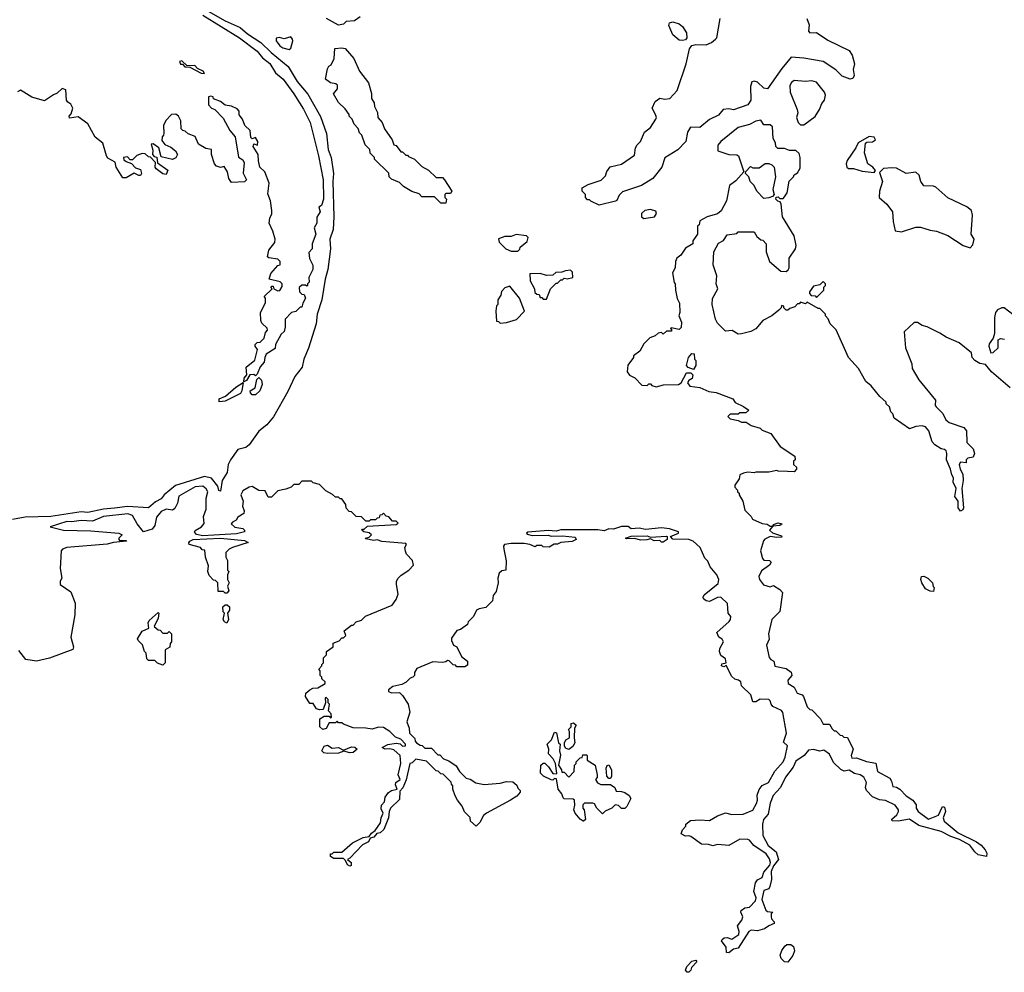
# Model space of a CAD drawing. Extents: x 2380107 to 2585170, y 384273 to 546161.
# Tile 269 of 331: x 2523240 to 2529399, y 456589 to 462548. Entities that reach past the tile are written whole.
import ezdxf

# ---------------------------------------------------------------- set-up
doc = ezdxf.new("R2010")
doc.units = 0

msp = doc.modelspace()

# ---------------------------------------------------------------- linework, layer by layer
at = {"layer": '0CON05XD'}
for points in [[(2524185, 462736.6), (2524525, 462539.8), (2524618.3, 462498.3), (2524665, 462459.1), (2524747.9, 462405), (2524812.1, 462342.1), (2524918.9, 462255), (2524975, 462160.6), (2525042, 462082), (2525121.7, 461941.7), (2525160, 461835), (2525170, 461735), (2525188.4, 461685), (2525203.3, 461585), (2525199.5, 461535), (2525205.3, 461315.3), (2525200.5, 461235), (2525180.6, 461175), (2525183.4, 461115), (2525167.1, 460985), (2525151.1, 460925), (2525130.8, 460795), (2525099.7, 460705), (2525094.2, 460645), (2525047.4, 460492.6), (2525017.1, 460425), (2525006.3, 460375), (2524960.8, 460315), (2524918.1, 460221.9), (2524826.7, 460063.3), (2524785, 460013.5), (2524735, 459972.7), (2524675, 459888.2), (2524655, 459872.5), (2524605, 459859.6), (2524558.6, 459795), (2524544.7, 459765), (2524537.3, 459715), (2524506.8, 459665), (2524495, 459599.2), (2524485, 459602.5), (2524478.8, 459628.8), (2524439.2, 459679.2), (2524395, 459690.8), (2524215, 459633.5), (2524144.1, 459575.9), (2524125, 459550.6), (2524089.2, 459530.8), (2524045, 459494), (2523915, 459503.4), (2523832.2, 459492.2), (2523763.8, 459486.2), (2523665.2, 459464.8), (2523625, 459469.3), (2523435, 459439.3), (2523274.1, 459435.9), (2523195, 459420.8)], [(2524385, 462576.3), (2524615, 462433.8), (2524725, 462350.9), (2524759.6, 462309.6), (2524805, 462272.5), (2524840.6, 462215), (2524888.5, 462175), (2524955, 462082.9), (2525015, 461988.6), (2525057.1, 461905), (2525108.9, 461695), (2525138.6, 461545), (2525139.2, 461425), (2525127.5, 461385), (2525110, 461375), (2525120, 461345), (2525098.3, 461311.7), (2525097.5, 461275), (2525082.5, 461245), (2525092.5, 461205), (2525070, 461145), (2525070, 461115), (2525048.3, 461091.7), (2525053, 461053), (2525073, 461013), (2525073.3, 460985), (2525047.5, 460935), (2525050, 460905), (2525040, 460895), (2525040, 460885), (2525035, 460880), (2525027.5, 460887.5), (2525005, 460887.5), (2524988.3, 460871.7), (2524990, 460845), (2525005, 460830), (2525018.3, 460828.3), (2525027.5, 460805), (2525010, 460775), (2525005, 460750), (2524995, 460750), (2524985, 460740)], [(2525370, 462565), (2525335, 462540), (2525283, 462537), (2525265, 462520), (2525235, 462512.5), (2525160, 462555)], [(2528164, 462555), (2528177.5, 462515), (2528173.8, 462475), (2528182.5, 462465), (2528225, 462467.5), (2528295, 462418.8), (2528427.5, 462355), (2528447.5, 462325), (2528461.7, 462271.7), (2528453.3, 462235), (2528460.7, 462199.3), (2528451.2, 462178.8), (2528435, 462176), (2528385, 462194), (2528344.1, 462234.1), (2528265, 462286.2), (2528145, 462306.2), (2528065, 462312.5), (2528006.9, 462243.1), (2527916.7, 462115), (2527895, 462120), (2527855, 462156.2), (2527835, 462163.3), (2527820.5, 462159.5), (2527811.3, 462128.7), (2527812.9, 462045), (2527795.6, 462014.4), (2527705, 461983.8), (2527675, 461990), (2527640, 461985), (2527610.5, 461949.5), (2527555, 461922.5), (2527495, 461873.8), (2527435, 461874.2), (2527416.4, 461845), (2527406, 461785), (2527356.3, 461733.7), (2527275.6, 461684.4), (2527256.7, 461625), (2527200, 461555), (2527129.4, 461510.6), (2527009.7, 461470.3), (2526989.4, 461450.6), (2526975, 461416.7), (2526967.8, 461412.2), (2526865, 461387.5), (2526811.7, 461411.7), (2526805, 461420), (2526791.7, 461421.7), (2526780, 461435), (2526780, 461455), (2526757.5, 461475), (2526757.5, 461495), (2526795, 461517.5), (2526877, 461543), (2526905, 461570), (2526913, 461597), (2526933.9, 461626.1), (2527005, 461643.3), (2527085, 461700), (2527092.5, 461745), (2527102.5, 461765), (2527122.5, 461785), (2527147.5, 461845), (2527186.4, 461873.6), (2527220, 461925), (2527223.3, 461935), (2527216.7, 461955), (2527196.7, 461995), (2527213.9, 462036.1), (2527245, 462057.5), (2527275, 462051.2), (2527305.9, 462054.1), (2527353.3, 462105), (2527408, 462272), (2527430, 462365), (2527443.8, 462386.2), (2527468.3, 462391.7), (2527535, 462390.8), (2527567.5, 462405), (2527593.3, 462425), (2527600, 462435), (2527621.4, 462555)], [(2527385, 462416.7), (2527365, 462420), (2527325, 462452.5), (2527300.7, 462510.7), (2527305, 462527.5), (2527325, 462533.3), (2527365, 462521.2), (2527386.2, 462505), (2527411.2, 462465), (2527413.3, 462435), (2527405, 462422.5), (2527385, 462416.7)], [(2524925, 462361.2), (2524935, 462370), (2524947.5, 462415), (2524946.7, 462426.7), (2524935, 462440), (2524895, 462427.5), (2524865, 462436.7), (2524845, 462432.5), (2524844, 462415), (2524866.2, 462385), (2524885, 462371.4), (2524925, 462361.2)], [(2525905, 461400), (2525875, 461400), (2525835, 461440), (2525755, 461440), (2525738.3, 461458.3), (2525693, 461473), (2525640, 461505), (2525615, 461530), (2525565, 461550), (2525550, 461565), (2525548.3, 461588.3), (2525460, 461675), (2525460, 461685), (2525433, 461713), (2525430, 461735), (2525400, 461765), (2525380, 461825), (2525365, 461840), (2525357, 461867), (2525333, 461893), (2525320, 461925), (2525300, 461945), (2525300, 461955), (2525275, 461990), (2525235, 462030), (2525203, 462083), (2525227.5, 462115), (2525227, 462137), (2525217, 462147), (2525183, 462153), (2525152.5, 462175), (2525165, 462240), (2525173.6, 462256.4), (2525187.5, 462265), (2525207.5, 462305), (2525211.7, 462368.3), (2525255, 462372.5), (2525275, 462367.5), (2525330, 462305), (2525366.4, 462226.4), (2525421.7, 462151.7), (2525440, 462085), (2525440, 462055), (2525457, 462027), (2525460, 462005), (2525477, 461967), (2525480, 461935), (2525507.5, 461905), (2525522.5, 461865), (2525570, 461795), (2525580, 461765), (2525595, 461760), (2525625, 461720), (2525635, 461720), (2525655, 461700), (2525665, 461700), (2525671.7, 461691.7), (2525710, 461675), (2525755, 461630), (2525796.4, 461606.4), (2525845, 461560), (2525885, 461560), (2525897.5, 461545), (2525942.5, 461475), (2525935, 461460), (2525905, 461460), (2525900, 461455), (2525900, 461435), (2525910, 461425), (2525905, 461400)], [(2524395, 462210), (2524387.5, 462225), (2524351.7, 462241.7), (2524335, 462260), (2524288.3, 462258.3), (2524255, 462290), (2524240, 462285), (2524245, 462270), (2524258.3, 462268.3), (2524273, 462253), (2524305, 462250), (2524375, 462212.5), (2524395, 462210)], [(2528145, 461890), (2528215, 461942.5), (2528243.3, 461985), (2528257.3, 462022.7), (2528273.3, 462045), (2528281.2, 462075), (2528273.8, 462095), (2528225, 462156.9), (2528195, 462165.6), (2528155, 462160.8), (2528085, 462167.1), (2528068.8, 462155), (2528057.5, 462135), (2528060, 462095), (2528102.5, 461985), (2528107.5, 461965), (2528100, 461935), (2528110, 461905), (2528125, 461890), (2528145, 461890)], [(2524985, 460740), (2524967, 460723), (2524940, 460715), (2524900, 460675), (2524900, 460625), (2524893.6, 460596.4), (2524875, 460580), (2524840, 460515), (2524838.3, 460491.7), (2524782.5, 460455), (2524772.5, 460435), (2524770, 460405), (2524743, 460377), (2524725, 460330), (2524715, 460320), (2524705, 460327.5), (2524680, 460325), (2524659.5, 460290.5), (2524641.7, 460281.7), (2524644.2, 460305.8), (2524660, 460325), (2524656.2, 460375), (2524711.7, 460418.3), (2524726.7, 460485), (2524712.5, 460505), (2524712.5, 460515), (2524725, 460527.5), (2524745, 460530), (2524770, 460555), (2524778.3, 460591.7), (2524790, 460605), (2524788.3, 460618.3), (2524755, 460650), (2524747.5, 460665), (2524746.2, 460715), (2524777, 460777), (2524777.5, 460805), (2524770, 460815), (2524820, 460865), (2524813, 460873), (2524815, 460880), (2524825, 460880), (2524830, 460865), (2524855, 460852.5), (2524866.4, 460853.6), (2524881.7, 460878.3), (2524882.5, 460895), (2524868.3, 460908.3), (2524800, 460925), (2524810.7, 460959.3), (2524855, 461010), (2524870, 461015), (2524870, 461035), (2524855, 461050), (2524798.3, 461058.3), (2524790, 461065), (2524797.5, 461105), (2524835.7, 461154.3), (2524838, 461175), (2524823.8, 461225), (2524800, 461275), (2524804, 461305), (2524816.4, 461333.6), (2524816.4, 461353.6), (2524808.8, 461415), (2524791.7, 461458.3), (2524800, 461525), (2524772.5, 461595), (2524742.5, 461625), (2524733.3, 461665), (2524732.5, 461705), (2524700, 461755), (2524705, 461770), (2524728.3, 461761.7), (2524730, 461785), (2524715, 461810), (2524695, 461802.5), (2524685, 461810), (2524682.5, 461855), (2524647.5, 461885), (2524632.5, 461925), (2524613, 461953), (2524613.3, 461975), (2524600.7, 461990.7), (2524565, 462006), (2524525, 462013.3), (2524495.9, 462035.9), (2524453, 462053), (2524450, 462065), (2524435, 462070), (2524420, 462065), (2524420, 462015), (2524440, 461995), (2524460, 461985), (2524511.7, 461931.7), (2524553.9, 461853.9), (2524586.7, 461815), (2524608.3, 461688.3), (2524635, 461670), (2524643, 461653), (2524638.3, 461588.3), (2524657.5, 461545), (2524647, 461533), (2524565, 461530), (2524547.5, 461555), (2524540, 461595), (2524518.3, 461628.3), (2524495, 461622.5), (2524471.7, 461631.7), (2524457.5, 461645), (2524440, 461705), (2524440, 461735), (2524405, 461742.5), (2524359.3, 461769.3), (2524336.4, 461816.4), (2524293, 461833), (2524275, 461850), (2524260, 461855), (2524250, 461865), (2524247.5, 461915), (2524232.5, 461945), (2524217, 461957), (2524190, 461955), (2524153, 461917), (2524140, 461885), (2524141.7, 461838.3), (2524140, 461825), (2524130, 461815), (2524128.3, 461791.7), (2524147, 461767), (2524185, 461750), (2524215, 461727.5), (2524227.5, 461705), (2524216.4, 461683.6), (2524195, 461672.5), (2524125, 461690), (2524110, 461745), (2524075, 461770), (2524061.7, 461768.3), (2524071.7, 461731.7), (2524070, 461705), (2524081.7, 461691.7), (2524098.3, 461688.3), (2524101.7, 461651.7), (2524167, 461607), (2524155, 461580), (2524135, 461582.5), (2524093.6, 461613.6), (2524087.5, 461625), (2524090, 461655), (2524058.3, 461688.3), (2524045, 461690), (2524025, 461707.5), (2524005, 461710), (2523973, 461697), (2523945, 461670), (2523931.7, 461671.7), (2523915, 461690), (2523890, 461685), (2523891.7, 461671.7), (2523905, 461660), (2523938.3, 461648.3), (2523965, 461620), (2523995, 461610), (2524002.5, 461585), (2523996.4, 461573.6), (2523985, 461572.5), (2523955, 461587.5), (2523905, 461557.5), (2523885, 461557.5), (2523843.8, 461625), (2523837, 461657), (2523791.2, 461681.2), (2523782, 461695), (2523760, 461775), (2523712.7, 461812.7), (2523665, 461896.7), (2523605, 461940), (2523551.7, 461931.7), (2523550, 461945), (2523561.7, 461958.3), (2523572.5, 461995), (2523559.3, 462019.3), (2523540.7, 462030.7), (2523532.5, 462045), (2523529.3, 462109.3), (2523505, 462117.5), (2523475, 462087.5), (2523451.7, 462078.3), (2523395, 462040), (2523315, 462063.8), (2523265, 462093.3), (2523245, 462106.7), (2523225, 462096.7)], [(2529435, 460245.6), (2529318, 460345), (2529280.8, 460390.8), (2529245, 460397.1), (2529213.8, 460415), (2529198.8, 460435), (2529193, 460463), (2529116.1, 460526.1), (2529035, 460561.4), (2528995, 460587.5), (2528915.6, 460625.6), (2528884.1, 460634.1), (2528855, 460652.5), (2528835, 460652.5), (2528772.5, 460595), (2528780.8, 460495), (2528821.2, 460395), (2528823.3, 460365), (2528863.3, 460295), (2528968.3, 460168.3), (2528967.5, 460135), (2528972.5, 460125), (2529013.6, 460083.6), (2529033.6, 460043.6), (2529055, 460027.5), (2529145, 459996.7), (2529162.5, 459975), (2529163.6, 459903.6), (2529205, 459862.5), (2529212, 459835), (2529205, 459810), (2529170, 459805), (2529160, 459795), (2529160, 459775), (2529125, 459780), (2529117.5, 459765), (2529122.5, 459735), (2529140, 459705), (2529142.5, 459665), (2529132.5, 459615), (2529144, 459495), (2529138.8, 459481.2), (2529125, 459472.5), (2529111.2, 459495), (2529110, 459535), (2529088.8, 459565), (2529097.5, 459615), (2529080, 459655), (2529081.7, 459681.7), (2529070, 459700), (2529062.5, 459735), (2529036.7, 459795), (2529040, 459835), (2529035, 459850), (2529025, 459860), (2529005, 459862.5), (2528965, 459887.5), (2528947, 459907), (2528927.5, 459975), (2528905, 460000), (2528885, 460006.2), (2528846.2, 460003.8), (2528805, 459987.5), (2528710, 460055), (2528701.7, 460081.7), (2528690, 460095), (2528680, 460125), (2528660, 460145), (2528660, 460155), (2528620.7, 460190.7), (2528566.4, 460256.4), (2528533.6, 460283.6), (2528487.5, 460365), (2528423.9, 460433.9), (2528347, 460607), (2528310, 460645), (2528297, 460677), (2528280, 460695), (2528280, 460705), (2528245, 460740), (2528235, 460740), (2528165, 460780), (2528155, 460770), (2528125, 460780), (2528115, 460770), (2528105, 460770), (2528088.3, 460751.7), (2528058.3, 460741.7), (2528045, 460730), (2528035, 460730), (2528020, 460745), (2528020, 460755), (2528005, 460760), (2528002.5, 460745), (2527989.2, 460730.8), (2527945.7, 460694.3), (2527888.8, 460665), (2527845.5, 460614.5), (2527813.2, 460596.8), (2527755, 460582), (2527735, 460581.2), (2527697, 460603), (2527655, 460600), (2527605, 460650), (2527592.5, 460675), (2527572.5, 460765), (2527573, 460803), (2527606, 460865), (2527596.2, 460895), (2527600, 460945), (2527577.5, 461015), (2527582.5, 461095), (2527610.7, 461149.3), (2527643, 461167), (2527665, 461202.5), (2527725, 461210), (2527735, 461220), (2527835, 461220), (2527851.7, 461191.7), (2527875, 461170), (2527888.3, 461168.3), (2527910, 461145), (2527910, 461095), (2527930, 461035), (2528000, 460975), (2528035, 460972.5), (2528047, 460983), (2528052.5, 460995), (2528053.6, 461056.4), (2528092.5, 461115), (2528096.2, 461135), (2528084.3, 461195), (2528010.8, 461315), (2528003.3, 461393.3), (2527997.5, 461407.5), (2527983.3, 461413.3), (2527970, 461425), (2527971.7, 461438.3), (2527985, 461440), (2527995, 461430), (2528015, 461430), (2528025, 461440), (2528040, 461465), (2528053, 461537), (2528080, 461565), (2528083.6, 461576.4), (2528105, 461590), (2528121.7, 461618.3), (2528122.5, 461685), (2528115, 461710), (2528095, 461730), (2528055, 461730), (2528025, 461742.5), (2527981.7, 461741.7), (2527970, 461755), (2527967, 461777), (2527952.5, 461805), (2527948.3, 461878.3), (2527935, 461890), (2527895, 461890), (2527875, 461920), (2527845, 461913.8), (2527805, 461892), (2527735, 461872.5), (2527626, 461785), (2527607.7, 461762.3), (2527607, 461727), (2527675, 461703.8), (2527725, 461702.5), (2527736.4, 461696.4), (2527770, 461595), (2527719.5, 461540.5), (2527680.3, 461509.7), (2527661.4, 461415), (2527628, 461352), (2527605, 461333.8), (2527540, 461315), (2527495, 461290), (2527490, 461265), (2527480, 461255), (2527480, 461205), (2527450, 461165), (2527450, 461145), (2527405, 461117.5), (2527376.4, 461073.6), (2527350, 461055), (2527342.5, 461035), (2527340, 460995), (2527322.5, 460965), (2527333, 460903), (2527340, 460895), (2527342.5, 460855), (2527353, 460803), (2527367.5, 460775), (2527370, 460715), (2527362.5, 460695), (2527380, 460655), (2527378.3, 460621.7), (2527365, 460610), (2527315, 460620), (2527310, 460615), (2527320, 460605), (2527315, 460600), (2527285, 460600), (2527265, 460580), (2527255, 460590), (2527233, 460587), (2527215, 460570), (2527181.7, 460558.3), (2527145, 460520), (2527120, 460475), (2527080, 460445), (2527080, 460435), (2527043, 460387), (2527040, 460345), (2527053.6, 460323.6), (2527088.3, 460308.3), (2527131.7, 460261.7), (2527165, 460260), (2527175, 460270), (2527185, 460270), (2527195, 460260), (2527221.2, 460251.2), (2527266.4, 460263.6), (2527360, 460265), (2527377.5, 460275), (2527411.7, 460338.3), (2527438.3, 460338.3), (2527450, 460325), (2527447, 460303), (2527425, 460290), (2527417.5, 460275), (2527432.5, 460255), (2527495, 460246.2), (2527551.2, 460221.2), (2527595.8, 460215.8), (2527700, 460175), (2527715, 460152.5), (2527768.3, 460128.3), (2527800, 460105), (2527781.7, 460088.3), (2527745, 460087.5), (2527735, 460080), (2527685, 460080), (2527670, 460065), (2527685, 460050), (2527735, 460040), (2527755, 460030), (2527785, 460030), (2527815, 460010), (2527871.7, 459991.7), (2527885, 459980), (2527938.3, 459958.3), (2527997, 459877), (2528088.3, 459818.3), (2528090, 459795), (2528080, 459785), (2528080, 459765), (2528098.3, 459748.3), (2528100, 459735), (2528085, 459720), (2528041.7, 459721.7)], [(2528585, 461592.5), (2528592.5, 461605), (2528577.5, 461625), (2528545.9, 461645.9), (2528524, 461715), (2528530, 461775), (2528538.3, 461781.7), (2528575, 461783.3), (2528592.5, 461795), (2528585, 461812.5), (2528553.9, 461816.1), (2528485, 461777.5), (2528470, 461745), (2528415, 461666.7), (2528409.2, 461645), (2528414.3, 461624.3), (2528425, 461616.2), (2528455.9, 461615.9), (2528509.3, 461599.3), (2528585, 461592.5)], [(2527895, 461430), (2527850, 461475), (2527835, 461510), (2527810, 461535), (2527800, 461565), (2527780, 461585), (2527781.7, 461598.3), (2527811.7, 461628.3), (2527825, 461620), (2527865, 461620), (2527903, 461647), (2527925, 461647.5), (2527945, 461640), (2527960, 461625), (2527967.5, 461565), (2527950, 461485), (2527960, 461455), (2527948.3, 461441.7), (2527925, 461432.5), (2527895, 461430)], [(2529185, 461120), (2529201.7, 461138.3), (2529210, 461175), (2529192.5, 461205), (2529200, 461325), (2529193.6, 461353.6), (2529165, 461376.7), (2529045, 461433.8), (2528969.7, 461499.7), (2528955, 461505.8), (2528895, 461508), (2528876, 461535), (2528865.7, 461575.7), (2528845, 461593.8), (2528785, 461585.6), (2528725, 461618.6), (2528695, 461621.4), (2528644.2, 461615.8), (2528618.3, 461591.7), (2528636, 461535), (2528617.5, 461475), (2528615.9, 461435.9), (2528663.6, 461393.6), (2528700, 461345), (2528704.3, 461284.3), (2528716.7, 461226.7), (2528755, 461220.8), (2528845, 461249.4), (2528875, 461250), (2528935, 461230), (2528974.1, 461224.1), (2529045, 461196.7), (2529142.5, 461135), (2529185, 461120)], [(2527145, 461303.3), (2527210, 461315), (2527222.5, 461335), (2527220, 461350), (2527185, 461360), (2527150, 461355), (2527130, 461335), (2527130, 461315), (2527145, 461303.3)], [(2526355, 461100), (2526368.3, 461111.7), (2526370, 461125), (2526415, 461160), (2526420, 461185), (2526410, 461195), (2526345, 461203.8), (2526315, 461191.2), (2526275, 461191.2), (2526234.2, 461175.8), (2526240, 461155), (2526280, 461115), (2526315, 461100), (2526355, 461100)], [(2526535, 460800), (2526560, 460865), (2526595, 460900), (2526605, 460900), (2526625, 460920), (2526635, 460920), (2526645, 460930), (2526665, 460927.5), (2526700, 460935), (2526698.3, 460968.3), (2526685, 460980), (2526655, 460977.5), (2526631.7, 460968.3), (2526593, 460967), (2526575, 460950), (2526535, 460947.5), (2526495, 460960), (2526431.7, 460958.3), (2526433, 460913), (2526460, 460865), (2526461.7, 460841.7), (2526475, 460830), (2526488.3, 460828.3), (2526495, 460810), (2526505, 460810), (2526515, 460800), (2526535, 460800)], [(2528225, 460810), (2528270, 460855), (2528270, 460875), (2528280, 460885), (2528280, 460895), (2528265, 460910), (2528245, 460890), (2528205, 460880), (2528180, 460845), (2528180, 460835), (2528191.7, 460821.7), (2528215, 460820), (2528225, 460810)], [(2526245, 460650), (2526285, 460652.5), (2526347, 460673), (2526397.5, 460725), (2526366.7, 460805), (2526305, 460880), (2526275, 460870), (2526253, 460847), (2526250, 460825), (2526230, 460795), (2526230, 460765), (2526223, 460757), (2526217.5, 460725), (2526221.7, 460661.7), (2526235, 460660), (2526245, 460650)], [(2529453, 460703), (2529397.5, 460745), (2529383.9, 460746.1), (2529357, 460733), (2529343.3, 460715), (2529337.5, 460685), (2529337.5, 460585), (2529330, 460555), (2529305, 460520), (2529302.5, 460505), (2529313.8, 460463.8), (2529330, 460465), (2529360, 460495), (2529360, 460545), (2529375, 460552.5), (2529399.3, 460549.3)], [(2527455, 460360), (2527421.7, 460371.7), (2527410, 460385), (2527422.5, 460435), (2527445, 460460), (2527458.3, 460458.3), (2527460, 460425), (2527470, 460415), (2527470, 460385), (2527455, 460360)], [(2524715, 460200), (2524695, 460200), (2524683, 460213), (2524682.5, 460225), (2524712.5, 460245), (2524723, 460297), (2524735, 460310), (2524751.7, 460291.7), (2524757.5, 460265), (2524742.5, 460225), (2524715, 460200)], [(2524487, 460157), (2524488, 460175), (2524528, 460192), (2524590.9, 460249.1), (2524638.3, 460278.3), (2524630, 460225), (2524620, 460210), (2524525, 460161.2), (2524487, 460157)], [(2528041.7, 459721.7), (2527985, 459722.5), (2527975, 459727.5), (2527925, 459717.5), (2527845, 459717.5), (2527835, 459712.5), (2527795, 459716.7), (2527768.3, 459711.7), (2527745, 459700), (2527740, 459675), (2527712.5, 459635), (2527713, 459623), (2527730, 459605), (2527730, 459595), (2527740, 459585), (2527740, 459575), (2527762.5, 459535), (2527775, 459480), (2527815, 459440), (2527823.6, 459423.6), (2527885, 459396.7), (2527915, 459392.5), (2527935, 459380), (2527950, 459380), (2527955, 459390), (2527985, 459400), (2528010, 459395), (2527995, 459383.3), (2527950, 459380), (2527930, 459355), (2527948.3, 459338.3), (2528005, 459320), (2528010, 459315), (2528005, 459310), (2527975, 459307.5), (2527935, 459314), (2527901.7, 459298.3), (2527892.3, 459287.7), (2527873.3, 459225), (2527886.7, 459176.7), (2527895, 459167.5), (2527930, 459165), (2527940, 459155), (2527930, 459135), (2527880.7, 459099.3), (2527864.4, 459065), (2527867.1, 459045), (2527893.4, 459013.4), (2527935, 459000), (2527955, 459007.5), (2527994.3, 458984.3), (2528011.2, 458965), (2527993.9, 458846.1), (2527943.8, 458795), (2527923.8, 458705), (2527928.3, 458671.7), (2527912, 458635), (2527928.3, 458558.3), (2527937.5, 458545), (2527956.7, 458535), (2527964, 458504), (2528035, 458488.8), (2528065, 458466.7), (2528070, 458445), (2528044.1, 458415.9), (2528047.5, 458395), (2528085, 458372.5), (2528104.1, 458334.1), (2528133.6, 458323.6), (2528143.8, 458313.8), (2528165, 458250), (2528181.7, 458231.7), (2528195, 458230), (2528250, 458175), (2528265, 458140), (2528305, 458140), (2528321.7, 458111.7), (2528335, 458100), (2528345, 458100), (2528371.7, 458071.7), (2528385, 458070), (2528395, 458060), (2528418.3, 458058.3), (2528452.5, 457985), (2528440, 457945), (2528445, 457927.5), (2528475, 457931.2), (2528537.7, 457907.7), (2528595, 457897.5), (2528606.7, 457845), (2528682.7, 457802.7), (2528693.8, 457785), (2528701.7, 457751.7), (2528725, 457746.7), (2528745, 457733.3), (2528785, 457692.5), (2528827.5, 457665), (2528847, 457637), (2528847.5, 457615), (2528860, 457595), (2528925, 457546.7), (2528988.3, 457571.7), (2529012.5, 457625), (2529025, 457622.5), (2529030.8, 457595), (2529016.2, 457555), (2529023.8, 457535), (2529111.2, 457461.2), (2529225, 457404), (2529253.3, 457385), (2529280, 457355), (2529290, 457335), (2529286.7, 457313.3), (2529235, 457323.3), (2529215, 457342.5), (2529183.9, 457383.9), (2529119.5, 457419.5), (2529065, 457438), (2529005, 457470), (2528865, 457506.2), (2528805, 457546.2), (2528735, 457534), (2528697, 457537), (2528695, 457547.5), (2528725.9, 457574.1), (2528736.2, 457595), (2528736.2, 457605), (2528716.7, 457635), (2528655, 457663.8), (2528617.7, 457667.7), (2528575, 457686), (2528536.1, 457726.1), (2528531.2, 457745), (2528536.7, 457775), (2528519.5, 457809.5), (2528497.5, 457825), (2528462.7, 457832.7), (2528427.5, 457852.5), (2528397, 457847), (2528377, 457857), (2528331.2, 457901.2), (2528305, 457952.5), (2528269.3, 457979.3), (2528245, 457972.5), (2528205, 457982.5), (2528175, 457977.5), (2528147.5, 457945), (2528095, 457909.2), (2528077.6, 457872.4), (2528030.7, 457809.3), (2527998.8, 457745), (2527954, 457695), (2527933.3, 457646.7), (2527922.7, 457577.3), (2527892, 457545), (2527885.8, 457515), (2527889.2, 457445), (2527922.1, 457382.1), (2527972.3, 457342.3), (2527986.7, 457295), (2527956.2, 457255), (2527941.2, 457218.8), (2527941.7, 457168.3), (2527932.5, 457125), (2527925, 457110), (2527895, 457100), (2527882.5, 457045), (2527907, 456977), (2527918.3, 456968.3), (2527950, 456965), (2527940, 456955), (2527940, 456935), (2527943, 456923), (2527960, 456905), (2527960, 456895), (2527925, 456880), (2527899.3, 456860.7), (2527855, 456847.5), (2527815, 456852.5), (2527800, 456845), (2527735, 456740), (2527705, 456732.5), (2527675, 456710), (2527661.7, 456711.7), (2527660, 456745), (2527630, 456785), (2527633.3, 456795), (2527647.5, 456805), (2527665, 456807.1), (2527695, 456796.2), (2527737.5, 456825), (2527740, 456845), (2527730.7, 456879.3), (2527756.7, 456915), (2527763.3, 456935), (2527750, 456965), (2527753.3, 456975), (2527775, 456991.2), (2527805, 456996.2), (2527843.3, 457035), (2527847.5, 457055), (2527832.5, 457095), (2527841.7, 457148.3), (2527855, 457166.2), (2527885, 457182.5), (2527894.2, 457215), (2527931.2, 457258.8), (2527936.2, 457275), (2527929.5, 457299.5), (2527909.7, 457329.7), (2527832.1, 457382.1), (2527805.7, 457415.7), (2527795, 457420), (2527745, 457421.2), (2527675, 457382.5), (2527605, 457387.5), (2527575, 457380), (2527548.3, 457388.3), (2527505, 457390), (2527438.3, 457438.3), (2527425, 457443.3), (2527405, 457440), (2527377.5, 457455), (2527385, 457480), (2527407, 457503), (2527407.5, 457515), (2527435, 457537.5), (2527495, 457543.3), (2527555, 457537.5), (2527605, 457566.7), (2527653.9, 457586.1), (2527695, 457576.7), (2527765, 457577.5), (2527825, 457602), (2527848.6, 457645), (2527854.3, 457665), (2527852.8, 457697.2), (2527865, 457731.2), (2527885, 457756.7), (2527923.3, 457775), (2527963.1, 457846.9), (2528016, 457905), (2528028.8, 457935), (2528042.5, 458005), (2528018.3, 458028.3), (2528037.5, 458085), (2528014.1, 458214.1), (2528005, 458225.7), (2527950.6, 458250.6), (2527940, 458265), (2527935, 458286.7), (2527925, 458296.2), (2527872.7, 458297.3), (2527845, 458280), (2527825, 458280), (2527813.6, 458323.6), (2527755, 458380), (2527750, 458405), (2527737, 458417), (2527713, 458423), (2527695, 458440), (2527658.3, 458508.3), (2527645, 458500), (2527630, 458505), (2527631.7, 458518.3), (2527660, 458525), (2527655, 458550), (2527625, 458570), (2527616.7, 458595), (2527620, 458615), (2527643.3, 458655), (2527635, 458672.5), (2527612.5, 458685), (2527600, 458715), (2527677.7, 458782.3), (2527686.7, 458795), (2527687.5, 458815), (2527672.5, 458835), (2527667.5, 458895), (2527626.2, 458936.2), (2527605, 458933.8), (2527555, 458909.2), (2527535, 458911.9), (2527517.5, 458925), (2527514.2, 458935), (2527520.7, 458949.3), (2527608.3, 459021.7), (2527612.5, 459045), (2527600, 459075), (2527560, 459125), (2527545, 459160), (2527525, 459180), (2527496.4, 459246.4), (2527452.5, 459285), (2527425, 459296.2), (2527325, 459297.5), (2527310, 459315), (2527360, 459335), (2527360, 459345), (2527305, 459363.3), (2527255, 459368.8), (2527155, 459358.8), (2527115, 459366.2), (2527065, 459362.5), (2527047, 459377), (2527005, 459377.5), (2526955, 459360), (2526925, 459363.3), (2526895, 459351.2), (2526857.3, 459357.3), (2526625, 459356.7), (2526595, 459348.8), (2526545, 459353.3), (2526418.3, 459341.7), (2526410, 459335), (2526415, 459330), (2526445, 459321.2), (2526545, 459323.8), (2526565, 459316.7), (2526635, 459320), (2526715, 459310), (2526720, 459295), (2526696.4, 459283.6), (2526625, 459277.5), (2526605, 459267.5), (2526583.6, 459266.4), (2526551.7, 459248.3), (2526515, 459250), (2526505, 459257.5), (2526475, 459257.5), (2526465, 459250), (2526430, 459265), (2526395, 459270), (2526315, 459271.2), (2526272.5, 459265), (2526266.7, 459255), (2526267.5, 459235), (2526283, 459163), (2526280, 459105), (2526255, 459100), (2526240, 459085), (2526230, 459055), (2526232.5, 459025), (2526219.3, 458970.7), (2526202.5, 458945), (2526197, 458913), (2526155, 458870), (2526115, 458862.5), (2526097, 458853), (2526077.5, 458815), (2526045, 458780), (2526040, 458765), (2525997, 458733), (2525973.6, 458726.4), (2525940.7, 458679.3), (2525940, 458665), (2525952.5, 458635), (2525974, 458624), (2526003.9, 458563.9), (2526040, 458535), (2526040.7, 458509.3), (2526025, 458500), (2525975, 458500), (2525965, 458510), (2525951.7, 458511.7), (2525927, 458537), (2525915, 458540), (2525905, 458530), (2525885, 458527.5), (2525825, 458530), (2525725, 458490), (2525710, 458465), (2525710, 458445), (2525700, 458435), (2525681.7, 458428.3), (2525656.4, 458403.6), (2525630.7, 458389.3), (2525574.1, 458375.9), (2525546.7, 458355), (2525547.5, 458345), (2525565, 458336.7), (2525615, 458340), (2525635, 458320), (2525670, 458265), (2525680, 458215), (2525662.5, 458155), (2525676.4, 458116.4), (2525678.8, 458085), (2525710.7, 458050.7), (2525713.3, 458035), (2525722.5, 458025), (2525745, 458010), (2525758.3, 458008.3), (2525775, 457990), (2525815, 457990), (2525855, 457950), (2525868.3, 457948.3), (2525890, 457925), (2525925, 457912.5), (2525969.3, 457879.3), (2525990, 457845), (2526033, 457803), (2526057, 457797), (2526093, 457773), (2526145, 457762.5), (2526245, 457772.5), (2526285, 457782.5), (2526325, 457780), (2526348.8, 457758.8), (2526355, 457740), (2526370, 457725), (2526370, 457715), (2526349.3, 457690.7), (2526310, 457665), (2526160, 457585), (2526140.7, 457569.3), (2526117.5, 457525), (2526095, 457502.5), (2526060, 457535), (2526057, 457557), (2526021.7, 457591.7), (2526007, 457627), (2525977.5, 457665), (2525963, 457693), (2525950, 457735), (2525950, 457755), (2525940, 457765), (2525938.3, 457778.3), (2525888.3, 457828.3), (2525875, 457830), (2525857, 457847), (2525845, 457850), (2525785, 457910), (2525718.3, 457921.7), (2525695, 457900), (2525680, 457895), (2525657, 457793), (2525637, 457743), (2525618.3, 457721.7), (2525615, 457670), (2525560, 457615), (2525550, 457595), (2525547.5, 457555), (2525518.3, 457481.7), (2525495, 457461.2), (2525473.6, 457456.4), (2525455, 457433.8), (2525433, 457427), (2525421.2, 457405), (2525385, 457386.7), (2525305, 457302.5), (2525290, 457295), (2525312.5, 457275), (2525313, 457257), (2525305, 457252.5), (2525290.7, 457260.7), (2525278.3, 457288.3), (2525265, 457300), (2525205, 457300), (2525183, 457313), (2525185, 457330), (2525195, 457330), (2525205, 457340), (2525255, 457340), (2525321.2, 457398.8), (2525388.3, 457431.7), (2525425, 457437.5), (2525440.5, 457459.5), (2525463.3, 457476.7), (2525497, 457523), (2525500, 457555), (2525512.5, 457585), (2525501.7, 457611.7), (2525503.3, 457635), (2525522.5, 457655), (2525526.1, 457683.9), (2525546, 457714), (2525565, 457726.7), (2525600, 457735), (2525590.7, 457760.7), (2525592.5, 457775), (2525620, 457795), (2525608, 457825), (2525624.2, 457895), (2525620, 457945), (2525579.8, 457979.8), (2525555, 457986), (2525525, 457984.3), (2525507.5, 457995), (2525543.6, 458013.6), (2525595, 458022), (2525618.8, 458018.8), (2525635, 458003.8), (2525652.5, 458005), (2525652.5, 458015), (2525625, 458047.5), (2525590.7, 458059.3)], [(2525590.7, 458059.3), (2525555.8, 458095.8), (2525515, 458120), (2525485, 458122.5), (2525445, 458110), (2525405, 458116.7), (2525325, 458117.5), (2525265, 458140), (2525255, 458150), (2525235, 458150), (2525225, 458160), (2525215, 458150), (2525175, 458150), (2525156.4, 458113.6), (2525135, 458106.7), (2525116.7, 458125), (2525117.5, 458175), (2525145, 458190), (2525175, 458190), (2525185, 458180), (2525190, 458185), (2525187.5, 458205), (2525172.5, 458225), (2525176.7, 458265), (2525170, 458275), (2525170, 458295), (2525156.7, 458306.7), (2525150, 458305), (2525152.5, 458275), (2525140.7, 458239.3), (2525135, 458232.5), (2525115, 458230), (2525097, 458237), (2525075, 458270), (2525055, 458270), (2525027.5, 458315), (2525030, 458335), (2525053.9, 458356.1), (2525073.9, 458366.1), (2525105, 458367.5), (2525150, 458395), (2525150, 458405), (2525130, 458425), (2525130, 458435), (2525120, 458445), (2525120, 458475), (2525110, 458485), (2525130, 458505), (2525130, 458515), (2525140, 458525), (2525140, 458555), (2525160, 458575), (2525160, 458595), (2525200, 458625), (2525201.7, 458648.3), (2525238.3, 458661.7), (2525255, 458680), (2525265, 458680), (2525280, 458695), (2525270, 458725), (2525315, 458760), (2525325, 458760), (2525345, 458780), (2525378.3, 458791.7), (2525403, 458817), (2525570, 458885), (2525595, 458920), (2525607.5, 458955), (2525597.5, 459015), (2525597.5, 459035), (2525607.5, 459055), (2525626.4, 459073.6), (2525675, 459103.3), (2525703.3, 459135), (2525697.5, 459165), (2525660, 459205), (2525653, 459223), (2525650, 459245), (2525660, 459265), (2525655, 459270), (2525505, 459283.8), (2525475, 459293.3), (2525455, 459290), (2525405, 459300), (2525400, 459305), (2525425, 459310), (2525440, 459325), (2525425, 459337.5), (2525393, 459343), (2525380, 459355), (2525385, 459360), (2525395, 459360), (2525415, 459380), (2525595, 459390), (2525608.3, 459398.3), (2525595, 459410), (2525571.7, 459411.7), (2525548.3, 459438.3), (2525531.7, 459441.7), (2525515, 459460), (2525505, 459450), (2525491.7, 459448.3), (2525488.3, 459431.7), (2525475, 459430), (2525465, 459420), (2525435, 459420), (2525425, 459410), (2525405, 459410), (2525378.3, 459438.3), (2525345, 459440), (2525315, 459470), (2525301.7, 459471.7), (2525281.7, 459491.7), (2525280, 459515), (2525255, 459550), (2525245, 459550), (2525235, 459560), (2525215, 459560), (2525197, 459577), (2525155, 459600), (2525115, 459640), (2525075, 459650), (2525065, 459660), (2525005, 459660), (2524985, 459640), (2524955, 459640), (2524937, 459623), (2524905, 459610), (2524855, 459600), (2524815, 459560), (2524795, 459560), (2524775, 459600), (2524735, 459602.5), (2524695, 459627.5), (2524675, 459623.3), (2524635, 459600), (2524623.8, 459575), (2524637.5, 459535), (2524634.2, 459505), (2524643.8, 459475), (2524641.7, 459458.3), (2524605, 459436.7), (2524593.3, 459416.7), (2524570, 459405), (2524563.3, 459395), (2524585, 459374), (2524635, 459363.8), (2524646.2, 459355), (2524645.7, 459344.3), (2524595, 459332), (2524455, 459322.5), (2524385, 459320), (2524345, 459327.5), (2524332.5, 459345), (2524337, 459353), (2524377.5, 459375), (2524393, 459397), (2524390.5, 459439.5), (2524406.2, 459485), (2524406, 459555), (2524416, 459595), (2524406.7, 459613.3), (2524385, 459630), (2524337.5, 459625), (2524235, 459566.7), (2524226.4, 459523.6), (2524209.5, 459490.5), (2524195, 459480), (2524155, 459486.7), (2524125, 459471.2), (2524095, 459436.2), (2524086, 459384), (2524069.3, 459360.7), (2524015, 459343.3), (2523973.9, 459393.9), (2523946, 459446), (2523916.9, 459456.9), (2523765, 459440), (2523695, 459410.9), (2523625, 459414.4), (2523565, 459405.5), (2523535, 459408.5), (2523430, 459375), (2523514.6, 459354.6), (2523685, 459351.1), (2523860, 459335), (2523880, 459325), (2523860, 459305), (2523860, 459295), (2523865, 459290), (2523905, 459290), (2523907.5, 459285), (2523827, 459277), (2523786.1, 459266.1), (2523535, 459245.6), (2523507.5, 459235), (2523500, 459225), (2523492.5, 459115), (2523502.5, 459055), (2523492.5, 459035), (2523492.5, 459015), (2523558.8, 458968.8), (2523587, 458897), (2523585.7, 458825), (2523559.2, 458685), (2523576, 458625), (2523572.5, 458607.5), (2523425.5, 458554.5), (2523345, 458534.2), (2523277.5, 458545), (2523235, 458602.5)], [(2524535, 458960), (2524525, 458960), (2524515, 458970), (2524481.7, 458971.7), (2524480, 459025), (2524465, 459040), (2524451.7, 459041.7), (2524425, 459070), (2524417.5, 459095), (2524421.7, 459131.7), (2524402.5, 459185), (2524398.3, 459228.3), (2524381.7, 459231.7), (2524370, 459245), (2524300, 459265), (2524297.5, 459275), (2524303.9, 459286.1), (2524325, 459296.7), (2524495, 459304), (2524645, 459290), (2524668.3, 459278.3), (2524570, 459245), (2524550, 459235), (2524530, 459215), (2524530, 459185), (2524540, 459165), (2524540, 459105), (2524547.5, 459095), (2524540, 459075), (2524540, 459045), (2524550, 459025), (2524540, 459005), (2524547.5, 458975), (2524535, 458960)], [(2527265, 459280), (2527255, 459280), (2527245, 459290), (2527208.3, 459288.3), (2527185, 459300), (2527163, 459293), (2527125, 459292.5), (2527085, 459302.5), (2527035, 459300), (2527030, 459305), (2527065, 459317.5), (2527165, 459320), (2527185, 459310), (2527285, 459317.5), (2527290, 459315), (2527290, 459295), (2527265, 459280)], [(2528955, 458970), (2528935, 458972.5), (2528907, 458987), (2528883.3, 459025), (2528876.7, 459045), (2528880, 459065), (2528895, 459067.5), (2528920, 459055), (2528950, 459025), (2528953, 459003), (2528960, 458995), (2528955, 458970)], [(2524535, 458772.5), (2524520.7, 458780.7), (2524512.5, 458795), (2524520, 458835), (2524513, 458843), (2524510, 458875), (2524525, 458887.5), (2524537, 458887), (2524552.5, 458875), (2524552.5, 458855), (2524540, 458835), (2524546.7, 458795), (2524535, 458772.5)], [(2524135, 458510), (2524101.7, 458521.7), (2524085, 458540), (2524045, 458540), (2524035, 458550), (2524030, 458585), (2524020, 458595), (2524007, 458637), (2523980, 458665), (2523977.5, 458675), (2524005, 458722.5), (2524048.3, 458741.7), (2524042.5, 458775), (2524050, 458790), (2524105, 458840), (2524110, 458835), (2524107, 458803), (2524081.7, 458751.7), (2524105, 458730), (2524118.3, 458728.3), (2524135, 458710), (2524165, 458710), (2524175, 458720), (2524190, 458705), (2524190, 458655), (2524180, 458645), (2524178.3, 458621.7), (2524150, 458605), (2524150, 458525), (2524135, 458510)], [(2526675, 457982.5), (2526655, 457990), (2526647.5, 458005), (2526647.5, 458025), (2526657, 458043), (2526680, 458055), (2526680, 458095), (2526673, 458107), (2526690, 458125), (2526690, 458145), (2526705, 458150), (2526720, 458135), (2526710, 458115), (2526707.5, 458055), (2526712.5, 458025), (2526699.5, 458000.5), (2526675, 457982.5)], [(2526766.7, 457533.3), (2526765, 457533.3), (2526745, 457547.5), (2526713.8, 457585), (2526706.7, 457605), (2526712.5, 457635), (2526710, 457665), (2526701.7, 457671.7), (2526645, 457673.3), (2526639.3, 457679.3), (2526631.2, 457705), (2526608.8, 457735), (2526598.3, 457798.3), (2526585, 457800), (2526575, 457790), (2526565, 457792.5), (2526516.4, 457816.4), (2526497.5, 457835), (2526500, 457885), (2526515, 457897.5), (2526525, 457897.5), (2526547.5, 457875), (2526575, 457832.5), (2526595, 457830), (2526600, 457835), (2526592.5, 457895), (2526577.5, 457925), (2526547.5, 457955), (2526550, 457985), (2526540, 458015), (2526567, 458043), (2526585, 458090), (2526597, 458087), (2526610, 458025), (2526620, 458015), (2526617.5, 457975), (2526623, 457947), (2526610, 457885), (2526630, 457855), (2526631.7, 457841.7), (2526645, 457840), (2526675, 457810), (2526707.5, 457845), (2526710, 457885), (2526720, 457895), (2526720, 457905), (2526745, 457930), (2526758.3, 457931.7), (2526761.7, 457948.3), (2526785, 457950), (2526790, 457945), (2526790, 457915), (2526840, 457885), (2526852.5, 457825), (2526851.7, 457808.3), (2526842.5, 457795), (2526853.6, 457773.6), (2526875, 457762.5), (2526935, 457762.5), (2526962.5, 457745), (2526971.7, 457721.7), (2527005, 457720), (2527025, 457712.5), (2527052.5, 457695), (2527062.5, 457675), (2527037.5, 457625), (2527025, 457612.5), (2527005, 457612.5), (2526985, 457632.5), (2526965, 457636.7), (2526943.6, 457616.4), (2526903, 457597), (2526885, 457580), (2526850, 457615), (2526835, 457642.5), (2526825, 457647.5), (2526773, 457647), (2526763, 457637), (2526762.5, 457615), (2526770, 457605), (2526780, 457545), (2526766.7, 457533.3)], [(2525165, 457957.1), (2525141.9, 457961.9), (2525130, 457975), (2525145, 458003.3), (2525165, 458010), (2525195, 457990.8), (2525235, 457994.2), (2525265, 457977.5), (2525315, 457998.6), (2525336.8, 457996.8), (2525350, 457985), (2525325, 457964.4), (2525305, 457960.6), (2525267, 457973), (2525235, 457958.6), (2525165, 457957.1)], [(2526935, 457800), (2526925, 457800), (2526912.5, 457815), (2526907.5, 457865), (2526915, 457882.5), (2526925, 457886.7), (2526942.5, 457855), (2526942.5, 457815), (2526935, 457800)], [(2528045, 456652.5), (2528023.6, 456653.6), (2528003.3, 456675), (2527996.7, 456695), (2528006.7, 456725), (2528027, 456753), (2528038.3, 456761.7), (2528063, 456763), (2528080.7, 456750.7), (2528086.7, 456723.3), (2528076.1, 456693.9), (2528045, 456652.5)], [(2527425, 456588.8), (2527415, 456590), (2527405, 456602.5), (2527412.5, 456625), (2527445, 456658), (2527470, 456665), (2527476.2, 456653.8), (2527441.7, 456618.3), (2527438, 456602), (2527425, 456588.8)]]:
    msp.add_lwpolyline(points, dxfattribs=at)

doc.saveas('drawing.dxf')
